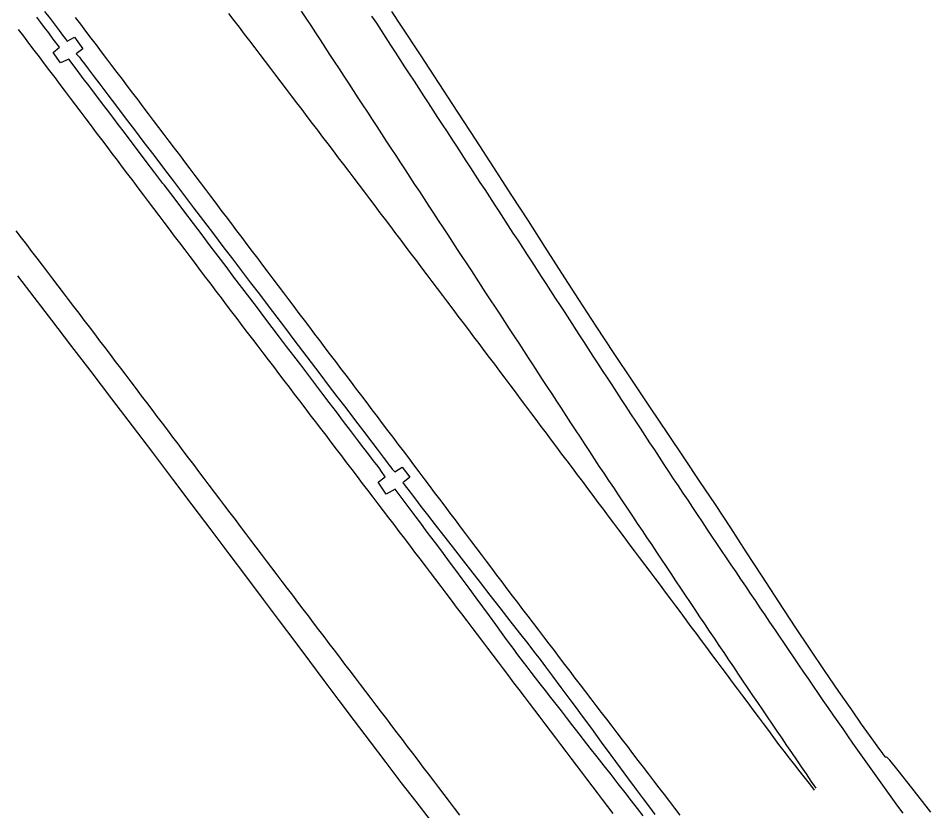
# Model space of a CAD drawing. Extents: x 1948091 to 1975253, y 787267 to 823306.
# Drawn here: x 1970647.5 to 1970911.8, y 796453.5 to 796683.1 of the extents above; entities that cross this region are included whole.
import ezdxf

# ---------------------------------------------------------------- set-up
doc = ezdxf.new("R2010")
doc.units = 0
doc.layers.add('RD_EX_Pavement_Markings', color=7, linetype='Continuous')
doc.layers.add('RD_EX_Road', color=7, linetype='Continuous')

msp = doc.modelspace()

# ---------------------------------------------------------------- linework, layer by layer
at = {"layer": 'RD_EX_Pavement_Markings'}
for points in [[(1970708.39, 796684.46), (1970709.9, 796682.47), (1970711.42, 796680.48), (1970712.93, 796678.49), (1970714.44, 796676.5), (1970715.96, 796674.51), (1970717.47, 796672.53), (1970718.99, 796670.54), (1970720.5, 796668.55), (1970722.01, 796666.56), (1970723.53, 796664.57), (1970725.04, 796662.58), (1970726.56, 796660.59), (1970728.07, 796658.6), (1970729.58, 796656.61), (1970731.1, 796654.62), (1970732.61, 796652.63), (1970734.13, 796650.64), (1970735.64, 796648.65), (1970737.16, 796646.66), (1970738.67, 796644.67), (1970740.18, 796642.69), (1970741.7, 796640.7), (1970743.21, 796638.71), (1970744.73, 796636.72), (1970746.24, 796634.73), (1970747.74, 796632.73), (1970749.25, 796630.74), (1970750.76, 796628.74), (1970752.26, 796626.74), (1970753.77, 796624.75), (1970755.27, 796622.75), (1970756.78, 796620.76), (1970758.29, 796618.76), (1970759.79, 796616.77), (1970761.3, 796614.77), (1970762.81, 796612.78), (1970764.31, 796610.78), (1970765.82, 796608.79), (1970767.32, 796606.79), (1970768.83, 796604.8), (1970770.34, 796602.8), (1970771.84, 796600.8), (1970773.35, 796598.81), (1970774.85, 796596.81), (1970776.36, 796594.82), (1970777.87, 796592.82), (1970779.37, 796590.83), (1970780.88, 796588.83), (1970782.38, 796586.84), (1970783.89, 796584.84), (1970785.4, 796582.85), (1970786.9, 796580.85), (1970788.4, 796578.85), (1970789.9, 796576.85), (1970791.4, 796574.85), (1970792.9, 796572.85), (1970794.4, 796570.85), (1970795.9, 796568.85), (1970797.4, 796566.85), (1970798.9, 796564.85), (1970800.4, 796562.85), (1970801.9, 796560.85), (1970803.4, 796558.85), (1970804.9, 796556.85), (1970806.4, 796554.85), (1970807.9, 796552.85), (1970809.4, 796550.85), (1970810.9, 796548.85), (1970812.4, 796546.85), (1970813.9, 796544.85), (1970815.4, 796542.85), (1970816.9, 796540.85), (1970818.4, 796538.85), (1970819.9, 796536.85), (1970821.4, 796534.85), (1970822.9, 796532.85), (1970824.4, 796530.85), (1970825.9, 796528.85), (1970827.4, 796526.85), (1970828.9, 796524.85), (1970830.4, 796522.85), (1970831.9, 796520.85), (1970833.4, 796518.85), (1970834.9, 796516.85), (1970836.39, 796514.84), (1970837.88, 796512.84), (1970839.38, 796510.83), (1970840.87, 796508.83), (1970842.37, 796506.82), (1970843.86, 796504.82), (1970845.35, 796502.81), (1970846.85, 796500.81), (1970848.34, 796498.81), (1970849.84, 796496.8), (1970851.33, 796494.8), (1970852.82, 796492.79), (1970854.32, 796490.79), (1970855.81, 796488.78), (1970857.31, 796486.78), (1970858.8, 796484.78), (1970860.3, 796482.77), (1970861.79, 796480.77), (1970863.28, 796478.76), (1970864.78, 796476.76), (1970866.27, 796474.75), (1970867.77, 796472.75), (1970869.27, 796470.75), (1970870.81, 796468.78), (1970872.35, 796466.81), (1970873.88, 796464.84), (1970875.42, 796462.87), (1970876.96, 796460.9), (1970878.09, 796459.45)], [(1970878.63, 796460.06), (1970877.22, 796462.12), (1970875.81, 796464.19), (1970874.4, 796466.26), (1970872.99, 796468.32), (1970871.58, 796470.39), (1970870.18, 796472.45), (1970868.77, 796474.52), (1970867.36, 796476.58), (1970865.95, 796478.65), (1970864.54, 796480.72), (1970863.14, 796482.78), (1970861.73, 796484.85), (1970860.32, 796486.91), (1970858.92, 796488.98), (1970857.53, 796491.06), (1970856.13, 796493.13), (1970854.74, 796495.21), (1970853.34, 796497.28), (1970851.95, 796499.36), (1970850.55, 796501.43), (1970849.16, 796503.51), (1970847.76, 796505.58), (1970846.37, 796507.66), (1970844.98, 796509.73), (1970843.58, 796511.81), (1970842.19, 796513.88), (1970840.8, 796515.96), (1970839.41, 796518.04), (1970838.02, 796520.12), (1970836.63, 796522.2), (1970835.24, 796524.28), (1970833.86, 796526.36), (1970832.47, 796528.44), (1970831.08, 796530.52), (1970829.69, 796532.59), (1970828.3, 796534.67), (1970826.91, 796536.75), (1970825.52, 796538.83), (1970824.14, 796540.91), (1970822.75, 796542.99), (1970821.36, 796545.07), (1970819.97, 796547.15), (1970818.58, 796549.23), (1970817.19, 796551.3), (1970815.8, 796553.38), (1970814.42, 796555.46), (1970813.05, 796557.55), (1970811.68, 796559.65), (1970810.31, 796561.74), (1970808.95, 796563.83), (1970807.58, 796565.93), (1970806.21, 796568.02), (1970804.84, 796570.11), (1970803.48, 796572.2), (1970802.11, 796574.3), (1970800.74, 796576.39), (1970799.37, 796578.48), (1970798.01, 796580.58), (1970796.64, 796582.67), (1970795.27, 796584.76), (1970793.91, 796586.85), (1970792.54, 796588.95), (1970791.17, 796591.04), (1970789.8, 796593.13), (1970788.44, 796595.23), (1970787.07, 796597.32), (1970785.7, 796599.41), (1970784.33, 796601.5), (1970782.96, 796603.59), (1970781.59, 796605.68), (1970780.22, 796607.77), (1970778.85, 796609.87), (1970777.48, 796611.96), (1970776.11, 796614.05), (1970774.74, 796616.14), (1970773.37, 796618.23), (1970772, 796620.32), (1970770.63, 796622.41), (1970769.25, 796624.5), (1970767.88, 796626.59), (1970766.51, 796628.68), (1970765.14, 796630.77), (1970763.77, 796632.86), (1970762.4, 796634.95), (1970761.03, 796637.05), (1970759.66, 796639.14), (1970758.29, 796641.23), (1970756.92, 796643.32), (1970755.55, 796645.41), (1970754.18, 796647.5), (1970752.81, 796649.59), (1970751.44, 796651.68), (1970750.07, 796653.78), (1970748.7, 796655.87), (1970747.34, 796657.96), (1970745.97, 796660.05), (1970744.6, 796662.14), (1970743.23, 796664.24), (1970741.86, 796666.33), (1970740.49, 796668.42), (1970739.12, 796670.51), (1970737.75, 796672.6), (1970736.39, 796674.7), (1970735.02, 796676.79), (1970733.65, 796678.88), (1970732.28, 796680.97), (1970730.91, 796683.07), (1970729.54, 796685.16)], [(1970749.85, 796683.7), (1970751.21, 796681.61), (1970752.57, 796679.51), (1970753.94, 796677.42), (1970755.3, 796675.32), (1970756.66, 796673.23), (1970758.03, 796671.13), (1970759.39, 796669.04), (1970760.76, 796666.94), (1970762.12, 796664.84), (1970763.48, 796662.75), (1970764.85, 796660.65), (1970766.21, 796658.56), (1970767.58, 796656.47), (1970768.94, 796654.37), (1970770.31, 796652.28), (1970771.68, 796650.19), (1970773.04, 796648.09), (1970774.41, 796646), (1970775.78, 796643.9), (1970777.14, 796641.81), (1970778.51, 796639.72), (1970779.87, 796637.62), (1970781.24, 796635.53), (1970782.61, 796633.44), (1970783.97, 796631.34), (1970785.34, 796629.25), (1970786.71, 796627.16), (1970788.07, 796625.06), (1970789.43, 796622.97), (1970790.8, 796620.87), (1970792.16, 796618.77), (1970793.52, 796616.68), (1970794.88, 796614.58), (1970796.25, 796612.48), (1970797.61, 796610.39), (1970798.97, 796608.29), (1970800.33, 796606.2), (1970801.69, 796604.1), (1970803.06, 796602), (1970804.42, 796599.91), (1970805.78, 796597.81), (1970807.14, 796595.71), (1970808.5, 796593.61), (1970809.85, 796591.52), (1970811.21, 796589.42), (1970812.57, 796587.32), (1970813.93, 796585.22), (1970815.3, 796583.13), (1970816.67, 796581.04), (1970818.04, 796578.94), (1970819.41, 796576.85), (1970820.78, 796574.76), (1970822.15, 796572.67), (1970823.52, 796570.58), (1970824.89, 796568.49), (1970826.26, 796566.4), (1970827.64, 796564.31), (1970829.01, 796562.22), (1970830.38, 796560.13), (1970831.75, 796558.04), (1970833.12, 796555.95), (1970834.49, 796553.86), (1970835.86, 796551.77), (1970837.24, 796549.68), (1970838.63, 796547.61), (1970840.02, 796545.53), (1970841.41, 796543.45), (1970842.8, 796541.37), (1970844.19, 796539.29), (1970845.58, 796537.21), (1970846.97, 796535.13), (1970848.35, 796533.06), (1970849.75, 796530.98), (1970851.15, 796528.91), (1970852.54, 796526.83), (1970853.94, 796524.76), (1970855.34, 796522.69), (1970856.73, 796520.61), (1970858.13, 796518.54), (1970859.53, 796516.47), (1970860.93, 796514.4), (1970862.33, 796512.33), (1970863.73, 796510.26), (1970865.13, 796508.19), (1970866.53, 796506.12), (1970867.94, 796504.05), (1970869.34, 796501.98), (1970870.74, 796499.91), (1970872.15, 796497.84), (1970873.56, 796495.78), (1970874.97, 796493.71), (1970876.38, 796491.65), (1970877.78, 796489.58), (1970879.19, 796487.51), (1970880.6, 796485.45), (1970882.03, 796483.4), (1970883.46, 796481.35), (1970884.89, 796479.3), (1970886.32, 796477.25), (1970887.75, 796475.2), (1970889.18, 796473.14), (1970890.61, 796471.09), (1970892.04, 796469.04), (1970893.47, 796466.99), (1970894.91, 796464.95), (1970896.37, 796462.92), (1970897.84, 796460.9), (1970899.3, 796458.87), (1970900.77, 796456.84), (1970902.23, 796454.82), (1970903.7, 796452.79)], [(1970663.94, 796683.33), (1970665.45, 796681.34), (1970666.97, 796679.35), (1970668.48, 796677.35), (1970669.99, 796675.36), (1970671.49, 796673.37), (1970673, 796671.37), (1970674.51, 796669.38), (1970676.02, 796667.39), (1970677.53, 796665.39), (1970679.04, 796663.4), (1970680.55, 796661.41), (1970682.06, 796659.41), (1970683.56, 796657.42), (1970685.07, 796655.43), (1970686.58, 796653.43), (1970688.09, 796651.44), (1970689.6, 796649.45), (1970691.11, 796647.45), (1970692.62, 796645.46), (1970694.13, 796643.47), (1970695.63, 796641.47), (1970697.14, 796639.48), (1970698.65, 796637.49), (1970700.16, 796635.49), (1970701.67, 796633.5), (1970703.17, 796631.5), (1970704.68, 796629.51), (1970706.19, 796627.51), (1970707.69, 796625.52), (1970709.2, 796623.52), (1970710.71, 796621.53), (1970712.21, 796619.53), (1970713.72, 796617.54), (1970715.23, 796615.54), (1970716.73, 796613.55), (1970718.24, 796611.55), (1970719.75, 796609.56), (1970721.25, 796607.56), (1970722.76, 796605.57), (1970724.27, 796603.57), (1970725.77, 796601.58), (1970727.28, 796599.58), (1970728.79, 796597.59), (1970730.29, 796595.59), (1970731.8, 796593.6), (1970733.31, 796591.61), (1970734.82, 796589.61), (1970736.33, 796587.62), (1970737.84, 796585.63), (1970739.35, 796583.64), (1970740.86, 796581.64), (1970742.37, 796579.65), (1970743.88, 796577.66), (1970745.39, 796575.66), (1970746.9, 796573.67), (1970748.41, 796571.68), (1970749.92, 796569.69), (1970751.43, 796567.69), (1970752.94, 796565.7), (1970754.45, 796563.71), (1970755.95, 796561.71), (1970757.46, 796559.72), (1970758.97, 796557.73), (1970760.48, 796555.73), (1970761.99, 796553.74), (1970763.49, 796551.74), (1970764.99, 796549.74), (1970766.5, 796547.75), (1970768, 796545.75), (1970769.51, 796543.75), (1970771.01, 796541.76), (1970772.51, 796539.76), (1970774.02, 796537.76), (1970775.52, 796535.76), (1970777.03, 796533.77), (1970778.53, 796531.77), (1970780.03, 796529.77), (1970781.54, 796527.78), (1970783.04, 796525.78), (1970784.55, 796523.78), (1970786.05, 796521.79), (1970787.55, 796519.79), (1970789.06, 796517.79), (1970790.57, 796515.8), (1970792.08, 796513.81), (1970793.6, 796511.82), (1970795.12, 796509.84), (1970796.63, 796507.85), (1970798.15, 796505.86), (1970799.66, 796503.87), (1970801.18, 796501.88), (1970802.7, 796499.9), (1970804.21, 796497.91), (1970805.73, 796495.92), (1970807.25, 796493.93), (1970808.76, 796491.95), (1970810.28, 796489.96), (1970811.79, 796487.97), (1970813.31, 796485.98), (1970814.83, 796484), (1970816.35, 796482.01), (1970817.87, 796480.03), (1970819.39, 796478.04), (1970820.91, 796476.06), (1970822.43, 796474.07), (1970823.95, 796472.09), (1970825.47, 796470.1), (1970826.99, 796468.12), (1970828.51, 796466.13), (1970830.03, 796464.15), (1970831.55, 796462.17), (1970833.07, 796460.18), (1970834.59, 796458.2), (1970836.11, 796456.21), (1970837.63, 796454.23), (1970839.15, 796452.24)], [(1970647.44, 796679.83), (1970648.95, 796677.84), (1970650.47, 796675.85), (1970651.98, 796673.86), (1970653.49, 796671.87), (1970655, 796669.87), (1970656.51, 796667.88), (1970658.02, 796665.89), (1970659.52, 796663.89), (1970661.03, 796661.9), (1970662.54, 796659.9), (1970664.04, 796657.91), (1970665.55, 796655.91), (1970667.06, 796653.92), (1970668.56, 796651.92), (1970670.07, 796649.93), (1970671.58, 796647.93), (1970673.08, 796645.94), (1970674.59, 796643.94), (1970676.1, 796641.95), (1970677.6, 796639.95), (1970679.11, 796637.96), (1970680.62, 796635.96), (1970682.12, 796633.97), (1970683.63, 796631.97), (1970685.14, 796629.98), (1970686.64, 796627.98), (1970688.15, 796625.99), (1970689.66, 796623.99), (1970691.16, 796622), (1970692.67, 796620), (1970694.18, 796618.01), (1970695.68, 796616.01), (1970697.19, 796614.02), (1970698.7, 796612.02), (1970700.2, 796610.03), (1970701.71, 796608.03), (1970703.22, 796606.04), (1970704.72, 796604.04), (1970706.23, 796602.05), (1970707.74, 796600.05), (1970709.25, 796598.07), (1970710.77, 796596.08), (1970712.28, 796594.09), (1970713.8, 796592.1), (1970715.31, 796590.11), (1970716.83, 796588.12), (1970718.34, 796586.14), (1970719.86, 796584.15), (1970721.37, 796582.16), (1970722.89, 796580.17), (1970724.41, 796578.18), (1970725.92, 796576.19), (1970727.44, 796574.2), (1970728.95, 796572.22), (1970730.47, 796570.23), (1970731.98, 796568.24), (1970733.5, 796566.25), (1970735.01, 796564.26), (1970736.53, 796562.27), (1970738.04, 796560.29), (1970739.56, 796558.3), (1970741.07, 796556.31), (1970742.59, 796554.32), (1970744.1, 796552.33), (1970745.62, 796550.34), (1970747.13, 796548.36), (1970748.65, 796546.37), (1970750.17, 796544.38), (1970751.68, 796542.39), (1970753.2, 796540.4), (1970754.71, 796538.41), (1970756.23, 796536.42), (1970757.74, 796534.44), (1970759.26, 796532.45), (1970760.77, 796530.46), (1970762.29, 796528.47), (1970763.8, 796526.48), (1970765.31, 796524.49), (1970766.83, 796522.5), (1970768.34, 796520.51), (1970769.85, 796518.51), (1970771.36, 796516.52), (1970772.87, 796514.53), (1970774.38, 796512.54), (1970775.89, 796510.55), (1970777.4, 796508.55), (1970778.91, 796506.56), (1970780.42, 796504.57), (1970781.93, 796502.58), (1970783.44, 796500.58), (1970784.95, 796498.59), (1970786.46, 796496.6), (1970787.97, 796494.61), (1970789.48, 796492.62), (1970790.99, 796490.62), (1970792.5, 796488.63), (1970794.01, 796486.64), (1970795.52, 796484.65), (1970797.03, 796482.65), (1970798.54, 796480.66), (1970800.05, 796478.67), (1970801.56, 796476.68), (1970803.07, 796474.69), (1970804.58, 796472.69), (1970806.09, 796470.7), (1970807.6, 796468.71), (1970809.11, 796466.72), (1970810.62, 796464.72), (1970812.13, 796462.73), (1970813.64, 796460.74), (1970815.15, 796458.75), (1970816.66, 796456.76), (1970818.18, 796454.76), (1970819.69, 796452.77)], [(1970646.79, 796621.49), (1970648.31, 796619.5), (1970649.82, 796617.51), (1970651.34, 796615.52), (1970652.86, 796613.54), (1970654.37, 796611.55), (1970655.89, 796609.56), (1970657.4, 796607.57), (1970658.92, 796605.58), (1970660.43, 796603.59), (1970661.95, 796601.61), (1970663.47, 796599.62), (1970664.98, 796597.63), (1970666.5, 796595.64), (1970668.01, 796593.65), (1970669.53, 796591.66), (1970671.04, 796589.67), (1970672.55, 796587.68), (1970674.06, 796585.69), (1970675.57, 796583.69), (1970677.08, 796581.7), (1970678.59, 796579.71), (1970680.09, 796577.72), (1970681.6, 796575.72), (1970683.11, 796573.73), (1970684.62, 796571.74), (1970686.13, 796569.74), (1970687.64, 796567.75), (1970689.15, 796565.76), (1970690.66, 796563.77), (1970692.17, 796561.77), (1970693.68, 796559.78), (1970695.19, 796557.78), (1970696.69, 796555.79), (1970698.2, 796553.8), (1970699.71, 796551.8), (1970701.22, 796549.81), (1970702.72, 796547.81), (1970704.23, 796545.82), (1970705.74, 796543.82), (1970707.25, 796541.83), (1970708.76, 796539.84), (1970710.26, 796537.84), (1970711.77, 796535.85), (1970713.28, 796533.85), (1970714.79, 796531.86), (1970716.29, 796529.86), (1970717.8, 796527.87), (1970719.32, 796525.88), (1970720.83, 796523.89), (1970722.34, 796521.9), (1970723.85, 796519.91), (1970725.36, 796517.92), (1970726.88, 796515.93), (1970728.39, 796513.94), (1970729.9, 796511.95), (1970731.41, 796509.96), (1970732.93, 796507.97), (1970734.44, 796505.97), (1970735.95, 796503.98), (1970737.46, 796501.99), (1970738.98, 796500), (1970740.49, 796498.02), (1970742.01, 796496.03), (1970743.52, 796494.04), (1970745.04, 796492.05), (1970746.55, 796490.06), (1970748.07, 796488.07), (1970749.58, 796486.08), (1970751.1, 796484.09), (1970752.61, 796482.1), (1970754.12, 796480.12), (1970755.64, 796478.13), (1970757.15, 796476.14), (1970758.67, 796474.15), (1970760.18, 796472.16), (1970761.69, 796470.17), (1970763.21, 796468.18), (1970764.72, 796466.19), (1970766.24, 796464.2), (1970767.75, 796462.21), (1970769.26, 796460.22), (1970770.78, 796458.23), (1970772.29, 796456.24), (1970773.8, 796454.25), (1970775.32, 796452.26)]]:
    msp.add_lwpolyline(points, dxfattribs=at)
at = {"layer": 'RD_EX_Road'}
for points in [[(1970655.1, 796685.05), (1970656.68, 796682.97), (1970658.14, 796681.05), (1970659.31, 796679.5), (1970660.29, 796678.21), (1970661.05, 796677.2), (1970661.62, 796676.47), (1970663.71, 796677.61), (1970666.21, 796674.23), (1970664.26, 796672.79), (1970664.7, 796672.27), (1970665.2, 796671.78), (1970665.8, 796670.97), (1970666.61, 796669.9), (1970667.72, 796668.43), (1970669.21, 796666.45), (1970671.1, 796663.96), (1970673.37, 796660.94), (1970675.88, 796657.63), (1970678.47, 796654.22), (1970681.14, 796650.71), (1970683.89, 796647.11), (1970686.7, 796643.44), (1970689.54, 796639.7), (1970692.43, 796635.91), (1970695.36, 796632.05), (1970698.28, 796628.19), (1970701.16, 796624.39), (1970703.99, 796620.65), (1970706.77, 796616.98), (1970709.51, 796613.38), (1970712.18, 796609.87), (1970714.79, 796606.44), (1970717.34, 796603.11), (1970719.86, 796599.81), (1970722.36, 796596.53), (1970724.86, 796593.24), (1970727.34, 796589.96), (1970729.82, 796586.68), (1970732.3, 796583.4), (1970734.79, 796580.12), (1970737.28, 796576.83), (1970739.79, 796573.53), (1970742.33, 796570.2), (1970744.89, 796566.83), (1970747.49, 796563.43), (1970749.86, 796560.33), (1970751.44, 796558.25), (1970751.77, 796557.83), (1970753.2, 796555.94), (1970754.17, 796554.66), (1970754.84, 796553.76), (1970755.39, 796553.02), (1970755.83, 796552.44), (1970756.52, 796551.66), (1970758.68, 796553.07), (1970760.95, 796550.15), (1970758.91, 796548.53), (1970759.13, 796548.24), (1970759.6, 796547.61), (1970760.32, 796546.66), (1970761.29, 796545.38), (1970762.54, 796543.73), (1970764.12, 796541.68), (1970766.03, 796539.23), (1970768.26, 796536.37), (1970770.7, 796533.25), (1970773.22, 796530.02), (1970775.82, 796526.66), (1970778.51, 796523.18), (1970781.27, 796519.61), (1970784.1, 796515.98), (1970786.98, 796512.29), (1970789.93, 796508.53), (1970792.7, 796504.99), (1970795.08, 796501.94), (1970797.05, 796499.39), (1970798.63, 796497.32), (1970800.22, 796495.21), (1970802.23, 796492.52), (1970804.67, 796489.25), (1970807.54, 796485.4), (1970809.1, 796483.31), (1970810.58, 796481.31), (1970813.53, 796477.31), (1970816.39, 796473.41), (1970819.17, 796469.6), (1970821.81, 796465.99), (1970824.25, 796462.67), (1970826.49, 796459.66), (1970828.53, 796456.94), (1970830.35, 796454.54), (1970831.91, 796452.47)], [(1970911.83, 796453.13), (1970906.35, 796460.2), (1970902.39, 796465.22), (1970899.96, 796468.19), (1970899.06, 796469.12), (1970898.93, 796469.04), (1970898.81, 796469.03), (1970898.7, 796469.07), (1970898.61, 796469.17), (1970897.94, 796470.09), (1970896.3, 796472.33), (1970894.11, 796475.37), (1970891.81, 796478.65), (1970888.98, 796482.71), (1970885.25, 796488.11), (1970881.07, 796494.19), (1970876.9, 796500.29), (1970872.55, 796506.77), (1970867.82, 796514), (1970862.99, 796521.43), (1970858.37, 796528.54), (1970853.88, 796535.43), (1970849.44, 796542.19), (1970844.97, 796548.92), (1970840.43, 796555.73), (1970835.7, 796562.8), (1970830.65, 796570.28), (1970825.41, 796578.05), (1970820.12, 796585.95), (1970814.89, 796593.84), (1970809.85, 796601.57), (1970804.93, 796609.2), (1970800.1, 796616.77), (1970795.25, 796624.36), (1970790.3, 796632.04), (1970785.26, 796639.84), (1970780.12, 796647.8), (1970774.86, 796655.91), (1970769.45, 796664.17), (1970763.98, 796672.49), (1970758.51, 796680.78), (1970755.72, 796685.03)], [(1970828.53, 796452.06), (1970826.91, 796454.14), (1970825.16, 796456.39), (1970823.28, 796458.79), (1970821.28, 796461.36), (1970819.22, 796463.98), (1970817.19, 796466.58), (1970815.18, 796469.15), (1970813.19, 796471.69), (1970811.27, 796474.13), (1970809.95, 796475.82), (1970807.83, 796478.54), (1970806.3, 796480.51), (1970804.82, 796482.42), (1970803.32, 796484.36), (1970801.78, 796486.34), (1970800.22, 796488.34), (1970798.71, 796490.29), (1970797.32, 796492.07), (1970796.05, 796493.7), (1970794.91, 796495.17), (1970793.85, 796496.52), (1970792.87, 796497.82), (1970791.95, 796499.04), (1970791.1, 796500.2), (1970790.16, 796501.5), (1970788.96, 796503.15), (1970787.51, 796505.13), (1970785.81, 796507.46), (1970783.96, 796509.99), (1970782.06, 796512.58), (1970780.1, 796515.24), (1970778.1, 796517.97), (1970776.11, 796520.66), (1970774.2, 796523.23), (1970772.39, 796525.67), (1970770.66, 796527.99), (1970768.98, 796530.24), (1970767.32, 796532.45), (1970765.68, 796534.64), (1970764.06, 796536.79), (1970762.42, 796538.98), (1970760.71, 796541.26), (1970758.94, 796543.63), (1970756.62, 796546.65), (1970754.08, 796545.21), (1970751.75, 796548.7), (1970753.79, 796550.21), (1970752.75, 796551.83), (1970751.98, 796552.86), (1970751.33, 796553.72), (1970750.79, 796554.43), (1970750.12, 796555.3), (1970749.06, 796556.69), (1970747.62, 796558.58), (1970745.78, 796560.97), (1970743.75, 796563.63), (1970741.69, 796566.32), (1970739.62, 796569.05), (1970737.53, 796571.8), (1970735.45, 796574.56), (1970733.38, 796577.28), (1970731.33, 796579.98), (1970729.3, 796582.64), (1970727.27, 796585.31), (1970725.22, 796588), (1970723.15, 796590.73), (1970721.05, 796593.49), (1970718.92, 796596.29), (1970716.75, 796599.16), (1970714.52, 796602.1), (1970712.25, 796605.09), (1970709.96, 796608.12), (1970707.67, 796611.14), (1970705.38, 796614.17), (1970703.1, 796617.19), (1970700.74, 796620.32), (1970698.2, 796623.67), (1970695.48, 796627.25), (1970692.59, 796631.04), (1970689.72, 796634.81), (1970689.38, 796635.26), (1970687.04, 796638.34), (1970684.55, 796641.6), (1970682.27, 796644.62), (1970680.16, 796647.4), (1970678.22, 796649.96), (1970676.44, 796652.31), (1970674.82, 796654.44), (1970673.32, 796656.42), (1970671.89, 796658.31), (1970670.53, 796660.1), (1970669.24, 796661.8), (1970667.87, 796663.59), (1970666.3, 796665.65), (1970664.51, 796668), (1970662.1, 796671.19), (1970659.66, 796670.2), (1970657.57, 796673.18), (1970659.42, 796674.68), (1970657.61, 796677.06), (1970656.3, 796678.81), (1970655.1, 796680.41), (1970654.01, 796681.86), (1970652.82, 796683.43)], [(1970766.9, 796450.81), (1970762.73, 796456.17), (1970758.44, 796461.74), (1970754.02, 796467.52), (1970749.47, 796473.51), (1970744.91, 796479.53), (1970740.46, 796485.44), (1970736.13, 796491.21), (1970731.91, 796496.87), (1970727.65, 796502.58), (1970723.19, 796508.55), (1970718.52, 796514.76), (1970713.65, 796521.22), (1970708.57, 796527.93), (1970703.31, 796534.89), (1970697.85, 796542.12), (1970692.2, 796549.6), (1970686.42, 796557.25), (1970680.54, 796564.98), (1970674.59, 796572.8), (1970668.54, 796580.71), (1970662.66, 796588.41), (1970657.16, 796595.61), (1970652.05, 796602.31), (1970647.34, 796608.51)]]:
    msp.add_lwpolyline(points, dxfattribs=at)

doc.saveas('drawing.dxf')
